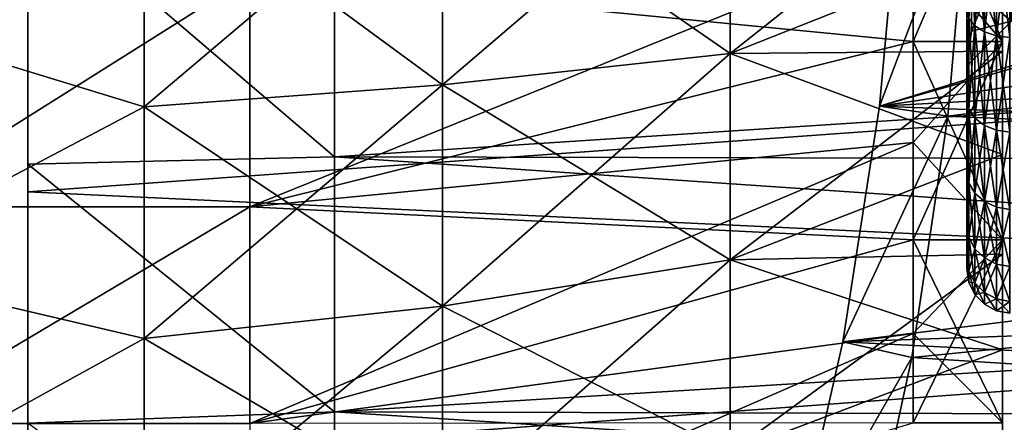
# Model space of a CAD drawing. Header units: millimetres. Extents: x -223 to 138, y -45 to 391.
# Tile 328 of 364: x 108.01 to 119.02, y -8.99 to -4.48. Entities that reach past the tile are written whole.
import ezdxf

# ---------------------------------------------------------------- set-up
doc = ezdxf.new("R2010")
doc.units = ezdxf.units.MM
doc.header["$LTSCALE"] = 65.185185
for name, color, linetype in [('224', 7, 'CONTINUOUS'), ('225', 7, 'CONTINUOUS'), ('226', 7, 'CONTINUOUS'), ('227', 7, 'CONTINUOUS'), ('228', 7, 'CONTINUOUS'), ('229', 7, 'CONTINUOUS'), ('230', 7, 'CONTINUOUS'), ('231', 7, 'CONTINUOUS'), ('232', 7, 'CONTINUOUS'), ('453', 7, 'CONTINUOUS'), ('455', 7, 'CONTINUOUS'), ('458', 7, 'CONTINUOUS'), ('459', 7, 'CONTINUOUS'), ('460', 7, 'CONTINUOUS'), ('461', 7, 'CONTINUOUS'), ('464', 7, 'CONTINUOUS'), ('470', 7, 'CONTINUOUS'), ('479', 7, 'CONTINUOUS'), ('481', 7, 'CONTINUOUS'), ('496', 7, 'CONTINUOUS'), ('497', 7, 'CONTINUOUS'), ('498', 7, 'CONTINUOUS'), ('499', 7, 'CONTINUOUS'), ('501', 7, 'CONTINUOUS')]:
    doc.layers.add(name, color=color, linetype=linetype)

msp = doc.modelspace()

# ---------------------------------------------------------------- linework, layer by layer
at = {"layer": '224', "color": 7, "linetype": 'CONTINUOUS', "true_color": 0xaaaaaa}
for points in [[(112.739, -2.633, 18.313), (112.739, -5.212, 17.751), (115.953, -2.456, 17.079), (112.739, -2.633, 18.313)], [(115.953, -2.456, 17.079), (112.739, -5.212, 17.751), (115.953, -4.861, 16.556), (115.953, -2.456, 17.079)], [(115.953, -2.456, 17.079), (115.953, -4.861, 16.556), (119, -2.448, 15.457), (115.953, -2.456, 17.079)], [(119, -2.448, 15.457), (115.953, -4.861, 16.556), (119, -3.654, 15.218), (119, -2.448, 15.457)], [(109.403, -2.757, 19.173), (109.403, -5.457, 18.585), (112.739, -2.633, 18.313), (109.403, -2.757, 19.173)], [(112.739, -2.633, 18.313), (109.403, -5.457, 18.585), (112.739, -5.212, 17.751), (112.739, -2.633, 18.313)], [(109.403, -2.757, 19.173), (106, -4.417, 19.352), (109.403, -5.457, 18.585), (109.403, -2.757, 19.173)], [(119, -3.654, 15.218), (115.953, -4.861, 16.556), (119, -4.836, 14.884), (119, -3.654, 15.218)], [(106, -4.417, 19.352), (106, -7.252, 18.478), (109.403, -5.457, 18.585), (106, -4.417, 19.352)], [(115.953, -4.861, 16.556), (115.953, -7.168, 15.696), (119, -4.836, 14.884), (115.953, -4.861, 16.556)], [(119, -4.836, 14.884), (115.953, -7.168, 15.696), (119, -5.989, 14.459), (119, -4.836, 14.884)], [(112.739, -5.212, 17.751), (112.739, -7.686, 16.829), (115.953, -4.861, 16.556), (112.739, -5.212, 17.751)], [(115.953, -4.861, 16.556), (112.739, -7.686, 16.829), (115.953, -7.168, 15.696), (115.953, -4.861, 16.556)], [(109.403, -5.457, 18.585), (109.403, -8.047, 17.62), (112.739, -5.212, 17.751), (109.403, -5.457, 18.585)], [(112.739, -5.212, 17.751), (109.403, -8.047, 17.62), (112.739, -7.686, 16.829), (112.739, -5.212, 17.751)], [(109.403, -5.457, 18.585), (106, -7.252, 18.478), (109.403, -8.047, 17.62), (109.403, -5.457, 18.585)], [(119, -5.989, 14.459), (115.953, -7.168, 15.696), (119, -7.105, 13.944), (119, -5.989, 14.459)], [(115.953, -7.168, 15.696), (115.953, -9.329, 14.516), (119, -7.105, 13.944), (115.953, -7.168, 15.696)], [(119, -7.105, 13.944), (115.953, -9.329, 14.516), (119, -8.177, 13.344), (119, -7.105, 13.944)], [(106, -7.252, 18.478), (106, -9.925, 17.191), (109.403, -8.047, 17.62), (106, -7.252, 18.478)], [(112.739, -7.686, 16.829), (112.739, -10.002, 15.564), (115.953, -7.168, 15.696), (112.739, -7.686, 16.829)], [(115.953, -7.168, 15.696), (112.739, -10.002, 15.564), (115.953, -9.329, 14.516), (115.953, -7.168, 15.696)], [(109.403, -8.047, 17.62), (109.403, -10.472, 16.295), (112.739, -7.686, 16.829), (109.403, -8.047, 17.62)], [(112.739, -7.686, 16.829), (109.403, -10.472, 16.295), (112.739, -10.002, 15.564), (112.739, -7.686, 16.829)], [(109.403, -8.047, 17.62), (106, -9.925, 17.191), (109.403, -10.472, 16.295), (109.403, -8.047, 17.62)], [(119, -8.177, 13.344), (115.953, -9.329, 14.516), (119, -9.199, 12.661), (119, -8.177, 13.344)]]:
    msp.add_3dface(points, dxfattribs=at)
at = {"layer": '225', "color": 7, "linetype": 'CONTINUOUS', "true_color": 0xaaaaaa}
for points in [[(119, -3.654, 15.218), (119, -4.836, 14.884), (119, -2.393, 15.112), (119, -3.654, 15.218)], [(119, -2.393, 15.112), (119, -4.836, 14.884), (119, -4.728, 14.551), (119, -2.393, 15.112)], [(119, -4.836, -14.884), (119, -3.654, -15.218), (119, -2.393, -15.112), (119, -4.836, -14.884)], [(119, -4.728, -14.551), (119, -4.836, -14.884), (119, -2.393, -15.112), (119, -4.728, -14.551)], [(119, -4.836, 14.884), (119, -5.989, 14.459), (119, -4.728, 14.551), (119, -4.836, 14.884)], [(119, -5.989, 14.459), (119, -7.105, 13.944), (119, -4.728, 14.551), (119, -5.989, 14.459)], [(119, -4.728, 14.551), (119, -7.105, 13.944), (119, -6.946, 13.632), (119, -4.728, 14.551)], [(119, -5.989, -14.459), (119, -4.836, -14.884), (119, -4.728, -14.551), (119, -5.989, -14.459)], [(119, -6.946, -13.632), (119, -5.989, -14.459), (119, -4.728, -14.551), (119, -6.946, -13.632)], [(119, -7.105, -13.944), (119, -5.989, -14.459), (119, -6.946, -13.632), (119, -7.105, -13.944)], [(119, -7.105, 13.944), (119, -8.177, 13.344), (119, -6.946, 13.632), (119, -7.105, 13.944)], [(119, -8.177, 13.344), (119, -9.199, 12.661), (119, -6.946, 13.632), (119, -8.177, 13.344)], [(119, -6.946, 13.632), (119, -9.199, 12.661), (119, -8.993, 12.378), (119, -6.946, 13.632)], [(119, -8.177, -13.344), (119, -7.105, -13.944), (119, -6.946, -13.632), (119, -8.177, -13.344)], [(119, -8.993, -12.378), (119, -8.177, -13.344), (119, -6.946, -13.632), (119, -8.993, -12.378)], [(119, -9.199, -12.661), (119, -8.177, -13.344), (119, -8.993, -12.378), (119, -9.199, -12.661)]]:
    msp.add_3dface(points, dxfattribs=at)
at = {"layer": '226', "color": 7, "linetype": 'CONTINUOUS', "true_color": 0xaaaaaa}
for points in [[(119, -2.393, 15.112), (119, -4.728, 14.551), (118, -2.393, 15.112), (119, -2.393, 15.112)], [(118, -2.393, 15.112), (119, -4.728, 14.551), (118, -3.572, 14.877), (118, -2.393, 15.112)], [(118, -3.572, 14.877), (119, -4.728, 14.551), (118, -4.728, 14.551), (118, -3.572, 14.877)], [(119, -4.728, 14.551), (119, -6.946, 13.632), (118, -4.728, 14.551), (119, -4.728, 14.551)], [(118, -4.728, 14.551), (119, -6.946, 13.632), (118, -5.855, 14.135), (118, -4.728, 14.551)], [(118, -5.855, 14.135), (119, -6.946, 13.632), (118, -6.946, 13.632), (118, -5.855, 14.135)], [(119, -6.946, 13.632), (119, -8.993, 12.378), (118, -6.946, 13.632), (119, -6.946, 13.632)], [(118, -6.946, 13.632), (119, -8.993, 12.378), (118, -7.994, 13.045), (118, -6.946, 13.632)], [(118, -7.994, 13.045), (119, -8.993, 12.378), (118, -8.993, 12.378), (118, -7.994, 13.045)]]:
    msp.add_3dface(points, dxfattribs=at)
at = {"layer": '227', "color": 7, "linetype": 'CONTINUOUS', "true_color": 0xaaaaaa}
for points in [[(118, -3.572, 14.877), (118, -4.728, 14.551), (110.582, -4.005, 17.549), (118, -3.572, 14.877)], [(110.582, -4.005, 17.549), (118, -4.728, 14.551), (110.582, -6.576, 16.756), (110.582, -4.005, 17.549)], [(118, -4.728, 14.551), (118, -5.855, 14.135), (110.582, -6.576, 16.756), (118, -4.728, 14.551)], [(118, -5.855, 14.135), (118, -6.946, 13.632), (110.582, -6.576, 16.756), (118, -5.855, 14.135)], [(110.582, -6.576, 16.756), (118, -6.946, 13.632), (110.582, -9, 15.588), (110.582, -6.576, 16.756)], [(118, -6.946, 13.632), (118, -7.994, 13.045), (110.582, -9, 15.588), (118, -6.946, 13.632)], [(118, -7.994, 13.045), (118, -8.993, 12.378), (110.582, -9, 15.588), (118, -7.994, 13.045)]]:
    msp.add_3dface(points, dxfattribs=at)
at = {"layer": '228', "color": 7, "linetype": 'CONTINUOUS', "true_color": 0xaaaaaa}
for points in [[(110.582, -4.005, 17.549), (110.582, -6.576, 16.756), (106.5, -6.576, 16.756), (110.582, -4.005, 17.549)], [(106.5, -4.005, 17.549), (110.582, -4.005, 17.549), (106.5, -6.576, 16.756), (106.5, -4.005, 17.549)], [(110.582, -6.576, 16.756), (110.582, -9, 15.588), (106.5, -9, 15.589), (110.582, -6.576, 16.756)], [(106.5, -6.576, 16.756), (110.582, -6.576, 16.756), (106.5, -9, 15.589), (106.5, -6.576, 16.756)]]:
    msp.add_3dface(points, dxfattribs=at)
at = {"layer": '229', "color": 7, "linetype": 'CONTINUOUS', "true_color": 0xaaaaaa}
for points in [[(115.953, -4.861, -16.556), (112.739, -2.633, -18.313), (115.953, -2.456, -17.079), (115.953, -4.861, -16.556)], [(119, -3.654, -15.218), (115.953, -4.861, -16.556), (115.953, -2.456, -17.079), (119, -3.654, -15.218)], [(112.739, -5.212, -17.751), (109.403, -2.757, -19.173), (112.739, -2.633, -18.313), (112.739, -5.212, -17.751)], [(112.739, -5.212, -17.751), (112.739, -2.633, -18.313), (115.953, -4.861, -16.556), (112.739, -5.212, -17.751)], [(109.403, -5.457, -18.585), (106, -4.417, -19.352), (109.403, -2.757, -19.173), (109.403, -5.457, -18.585)], [(109.403, -5.457, -18.585), (109.403, -2.757, -19.173), (112.739, -5.212, -17.751), (109.403, -5.457, -18.585)], [(119, -3.654, -15.218), (119, -4.836, -14.884), (115.953, -4.861, -16.556), (119, -3.654, -15.218)], [(106, -7.252, -18.478), (106, -4.417, -19.352), (109.403, -5.457, -18.585), (106, -7.252, -18.478)], [(119, -4.836, -14.884), (119, -5.989, -14.459), (115.953, -4.861, -16.556), (119, -4.836, -14.884)], [(115.953, -7.168, -15.696), (112.739, -5.212, -17.751), (115.953, -4.861, -16.556), (115.953, -7.168, -15.696)], [(119, -5.989, -14.459), (115.953, -7.168, -15.696), (115.953, -4.861, -16.556), (119, -5.989, -14.459)], [(112.739, -7.686, -16.829), (109.403, -5.457, -18.585), (112.739, -5.212, -17.751), (112.739, -7.686, -16.829)], [(112.739, -7.686, -16.829), (112.739, -5.212, -17.751), (115.953, -7.168, -15.696), (112.739, -7.686, -16.829)], [(109.403, -8.047, -17.62), (106, -7.252, -18.478), (109.403, -5.457, -18.585), (109.403, -8.047, -17.62)], [(109.403, -8.047, -17.62), (109.403, -5.457, -18.585), (112.739, -7.686, -16.829), (109.403, -8.047, -17.62)], [(119, -5.989, -14.459), (119, -7.105, -13.944), (115.953, -7.168, -15.696), (119, -5.989, -14.459)], [(119, -7.105, -13.944), (119, -8.177, -13.344), (115.953, -7.168, -15.696), (119, -7.105, -13.944)], [(106, -9.925, -17.191), (106, -7.252, -18.478), (109.403, -8.047, -17.62), (106, -9.925, -17.191)], [(115.953, -9.329, -14.516), (112.739, -7.686, -16.829), (115.953, -7.168, -15.696), (115.953, -9.329, -14.516)], [(119, -8.177, -13.344), (115.953, -9.329, -14.516), (115.953, -7.168, -15.696), (119, -8.177, -13.344)], [(112.739, -10.002, -15.564), (109.403, -8.047, -17.62), (112.739, -7.686, -16.829), (112.739, -10.002, -15.564)], [(112.739, -10.002, -15.564), (112.739, -7.686, -16.829), (115.953, -9.329, -14.516), (112.739, -10.002, -15.564)], [(109.403, -10.472, -16.295), (106, -9.925, -17.191), (109.403, -8.047, -17.62), (109.403, -10.472, -16.295)], [(109.403, -10.472, -16.295), (109.403, -8.047, -17.62), (112.739, -10.002, -15.564), (109.403, -10.472, -16.295)], [(119, -8.177, -13.344), (119, -9.199, -12.661), (115.953, -9.329, -14.516), (119, -8.177, -13.344)]]:
    msp.add_3dface(points, dxfattribs=at)
at = {"layer": '230', "color": 7, "linetype": 'CONTINUOUS', "true_color": 0xaaaaaa}
for points in [[(119, -4.728, -14.551), (119, -2.393, -15.112), (118, -4.728, -14.551), (119, -4.728, -14.551)], [(118, -4.728, -14.551), (119, -2.393, -15.112), (118, -3.572, -14.877), (118, -4.728, -14.551)], [(119, -6.946, -13.632), (119, -4.728, -14.551), (118, -6.946, -13.632), (119, -6.946, -13.632)], [(118, -6.946, -13.632), (119, -4.728, -14.551), (118, -5.855, -14.135), (118, -6.946, -13.632)], [(118, -5.855, -14.135), (119, -4.728, -14.551), (118, -4.728, -14.551), (118, -5.855, -14.135)], [(119, -8.993, -12.378), (119, -6.946, -13.632), (118, -8.993, -12.378), (119, -8.993, -12.378)], [(118, -8.993, -12.378), (119, -6.946, -13.632), (118, -7.994, -13.045), (118, -8.993, -12.378)], [(118, -7.994, -13.045), (119, -6.946, -13.632), (118, -6.946, -13.632), (118, -7.994, -13.045)]]:
    msp.add_3dface(points, dxfattribs=at)
at = {"layer": '231', "color": 7, "linetype": 'CONTINUOUS', "true_color": 0xaaaaaa}
for points in [[(118, -4.728, -14.551), (118, -3.572, -14.877), (110.582, -6.576, -16.756), (118, -4.728, -14.551)], [(110.582, -6.576, -16.756), (118, -3.572, -14.877), (110.582, -4.005, -17.549), (110.582, -6.576, -16.756)], [(118, -5.855, -14.135), (118, -4.728, -14.551), (110.582, -6.576, -16.756), (118, -5.855, -14.135)], [(118, -6.946, -13.632), (118, -5.855, -14.135), (110.582, -9, -15.588), (118, -6.946, -13.632)], [(110.582, -9, -15.588), (118, -5.855, -14.135), (110.582, -6.576, -16.756), (110.582, -9, -15.588)], [(118, -7.994, -13.045), (118, -6.946, -13.632), (110.582, -9, -15.588), (118, -7.994, -13.045)], [(118, -8.993, -12.378), (118, -7.994, -13.045), (110.582, -11.223, -14.073), (118, -8.993, -12.378)], [(110.582, -11.223, -14.073), (118, -7.994, -13.045), (110.582, -9, -15.588), (110.582, -11.223, -14.073)]]:
    msp.add_3dface(points, dxfattribs=at)
at = {"layer": '232', "color": 7, "linetype": 'CONTINUOUS', "true_color": 0xaaaaaa}
for points in [[(110.582, -6.576, -16.756), (110.582, -4.005, -17.549), (106.5, -6.576, -16.756), (110.582, -6.576, -16.756)], [(106.5, -6.576, -16.756), (110.582, -4.005, -17.549), (106.5, -4.005, -17.549), (106.5, -6.576, -16.756)], [(110.582, -9, -15.588), (110.582, -6.576, -16.756), (106.5, -9, -15.589), (110.582, -9, -15.588)], [(106.5, -9, -15.589), (110.582, -6.576, -16.756), (106.5, -6.576, -16.756), (106.5, -9, -15.589)]]:
    msp.add_3dface(points, dxfattribs=at)
at = {"layer": '453', "color": 7, "linetype": 'CONTINUOUS', "true_color": 0xaaaaaa}
for points in [[(133.1, -4.611, 22.278), (133.1, -1.546, 22.697), (108.1, -3.238, 22.518), (133.1, -4.611, 22.278)], [(108.1, -6.409, 21.828), (133.1, -4.611, 22.278), (108.1, -3.238, 22.518), (108.1, -6.409, 21.828)], [(133.1, -7.59, 21.447), (133.1, -4.611, 22.278), (108.1, -6.409, 21.828), (133.1, -7.59, 21.447)], [(108.1, -9.451, 20.694), (133.1, -7.59, 21.447), (108.1, -6.409, 21.828), (108.1, -9.451, 20.694)], [(133.1, -10.429, 20.219), (133.1, -7.59, 21.447), (108.1, -9.451, 20.694), (133.1, -10.429, 20.219)]]:
    msp.add_3dface(points, dxfattribs=at)
at = {"layer": '455', "color": 7, "linetype": 'CONTINUOUS', "true_color": 0xaaaaaa}
for points in [[(118.6, -4.9, 5.367), (118.6, 4.9, 5.367), (118.6, 5, 5), (118.6, -4.9, 5.367)], [(118.6, -5, 5), (118.6, -4.9, 5.367), (118.6, 5, 5), (118.6, -5, 5)], [(118.6, 5, -5), (118.6, 4.9, -5.367), (118.6, -5, -5), (118.6, 5, -5)], [(118.6, -4.383, 5.796), (118.6, 4.9, 5.367), (118.6, -4.9, 5.367), (118.6, -4.383, 5.796)], [(118.6, 4.383, -5.796), (118.6, -4.9, -5.367), (118.6, 4.9, -5.367), (118.6, 4.383, -5.796)], [(118.6, 4.9, -5.367), (118.6, -4.9, -5.367), (118.6, -5, -5), (118.6, 4.9, -5.367)], [(118.6, -4.383, -5.796), (118.6, -4.9, -5.367), (118.6, 4.383, -5.796), (118.6, -4.383, -5.796)], [(118.6, -5.375, 4.891), (118.6, -4.9, 5.367), (118.6, -5, 5), (118.6, -5.375, 4.891)], [(118.6, -4.9, -5.367), (118.6, -5.375, -4.891), (118.6, -5, -5), (118.6, -4.9, -5.367)], [(118.6, -6.183, 3.819), (118.6, -5.375, 4.891), (118.6, -5, -4.5), (118.6, -6.183, 3.819)], [(118.6, -5, -4.5), (118.6, -5.375, 4.891), (118.6, -5, 5), (118.6, -5, -4.5)], [(118.6, -6.509, 3.232), (118.6, -6.183, 3.819), (118.6, -5, -4.5), (118.6, -6.509, 3.232)], [(118.6, -6.78, 2.617), (118.6, -6.509, 3.232), (118.6, -5, -4.5), (118.6, -6.78, 2.617)], [(118.6, -6.993, 1.978), (118.6, -6.78, 2.617), (118.6, -5, -4.5), (118.6, -6.993, 1.978)], [(118.6, -7.145, 1.325), (118.6, -6.993, 1.978), (118.6, -5, -4.5), (118.6, -7.145, 1.325)], [(118.6, -7.267, 0), (118.6, -7.145, 1.325), (118.6, -5, -4.5), (118.6, -7.267, 0)], [(118.6, -7.145, -1.325), (118.6, -7.267, 0), (118.6, -5, -4.5), (118.6, -7.145, -1.325)], [(118.6, -6.993, -1.978), (118.6, -7.145, -1.325), (118.6, -5, -4.5), (118.6, -6.993, -1.978)], [(118.6, -6.78, -2.617), (118.6, -6.993, -1.978), (118.6, -5, -4.5), (118.6, -6.78, -2.617)], [(118.6, -6.509, -3.232), (118.6, -6.78, -2.617), (118.6, -5, -4.5), (118.6, -6.509, -3.232)], [(118.6, -6.183, -3.819), (118.6, -6.509, -3.232), (118.6, -5, -4.5), (118.6, -6.183, -3.819)], [(118.6, -5.375, -4.891), (118.6, -6.183, -3.819), (118.6, -5, -4.5), (118.6, -5.375, -4.891)], [(118.6, -5.375, -4.891), (118.6, -5, -4.5), (118.6, -5, -5), (118.6, -5.375, -4.891)]]:
    msp.add_3dface(points, dxfattribs=at)
at = {"layer": '458', "color": 7, "linetype": 'CONTINUOUS', "true_color": 0xaaaaaa}
for points in [[(133.617, -3.067, 20.349), (133.617, -4.579, 20.063), (111.529, -3.038, 21.133), (133.617, -3.067, 20.349)], [(111.529, -3.038, 21.133), (133.617, -4.579, 20.063), (111.529, -6.015, 20.485), (111.529, -3.038, 21.133)], [(133.617, -4.579, 20.063), (133.617, -6.066, 19.664), (111.529, -6.015, 20.485), (133.617, -4.579, 20.063)], [(133.617, -6.066, 19.664), (133.617, -7.518, 19.156), (111.529, -6.015, 20.485), (133.617, -6.066, 19.664)], [(111.529, -6.015, 20.485), (133.617, -7.518, 19.156), (111.529, -8.869, 19.421), (111.529, -6.015, 20.485)], [(133.617, -7.518, 19.156), (133.617, -8.929, 18.541), (111.529, -8.869, 19.421), (133.617, -7.518, 19.156)], [(133.617, -8.929, 18.541), (133.617, -10.289, 17.822), (111.529, -8.869, 19.421), (133.617, -8.929, 18.541)], [(111.529, -8.869, 19.421), (133.617, -10.289, 17.822), (111.529, -11.543, 17.961), (111.529, -8.869, 19.421)]]:
    msp.add_3dface(points, dxfattribs=at)
at = {"layer": '459', "color": 7, "linetype": 'CONTINUOUS', "true_color": 0xaaaaaa}
for points in [[(111.529, -3.038, 21.133), (111.529, -6.015, 20.485), (108.1, -3.081, 21.43), (111.529, -3.038, 21.133)], [(108.1, -3.081, 21.43), (111.529, -6.015, 20.485), (108.1, -6.099, 20.773), (108.1, -3.081, 21.43)], [(111.529, -6.015, 20.485), (111.529, -8.869, 19.421), (108.1, -6.099, 20.773), (111.529, -6.015, 20.485)], [(108.1, -6.099, 20.773), (111.529, -8.869, 19.421), (108.1, -8.994, 19.694), (108.1, -6.099, 20.773)], [(111.529, -8.869, 19.421), (111.529, -11.543, 17.961), (108.1, -8.994, 19.694), (111.529, -8.869, 19.421)]]:
    msp.add_3dface(points, dxfattribs=at)
at = {"layer": '460', "color": 7, "linetype": 'CONTINUOUS', "true_color": 0xaaaaaa}
for points in [[(108.1, -3.238, 22.518), (108.1, -3.081, 21.43), (108.1, -6.099, 20.773), (108.1, -3.238, 22.518)], [(108.1, -6.409, 21.828), (108.1, -3.238, 22.518), (108.1, -6.099, 20.773), (108.1, -6.409, 21.828)], [(108.1, -6.409, 21.828), (108.1, -6.099, 20.773), (108.1, -8.994, 19.694), (108.1, -6.409, 21.828)], [(108.1, -9.451, 20.694), (108.1, -6.409, 21.828), (108.1, -8.994, 19.694), (108.1, -9.451, 20.694)]]:
    msp.add_3dface(points, dxfattribs=at)
at = {"layer": '461', "color": 7, "linetype": 'CONTINUOUS', "true_color": 0xaaaaaa}
for points in [[(118.387, -5.562, -22.06), (118.628, -2.797, -22.577), (136.622, -3.238, -22.518), (118.387, -5.562, -22.06)], [(136.622, -6.409, -21.828), (118.387, -5.562, -22.06), (136.622, -3.238, -22.518), (136.622, -6.409, -21.828)], [(117.984, -8.262, -21.197), (118.387, -5.562, -22.06), (136.622, -6.409, -21.828), (117.984, -8.262, -21.197)], [(136.622, -9.451, -20.694), (117.984, -8.262, -21.197), (136.622, -6.409, -21.828), (136.622, -9.451, -20.694)], [(117.422, -10.861, -19.99), (117.984, -8.262, -21.197), (136.622, -9.451, -20.694), (117.422, -10.861, -19.99)]]:
    msp.add_3dface(points, dxfattribs=at)
at = {"layer": '464', "color": 7, "linetype": 'CONTINUOUS', "true_color": 0xaaaaaa}
for points in [[(117.869, -2.741, -20.95), (117.623, -5.449, -20.423), (126.593, -2.703, -20.648), (117.869, -2.741, -20.95)], [(126.593, -2.703, -20.648), (117.623, -5.449, -20.423), (127.102, -2.75, -20.624), (126.593, -2.703, -20.648)], [(117.623, -5.449, -20.423), (133.617, -3.067, -20.349), (127.102, -2.75, -20.624), (117.623, -5.449, -20.423)], [(133.617, -4.579, -20.063), (133.617, -3.067, -20.349), (117.623, -5.449, -20.423), (133.617, -4.579, -20.063)], [(133.617, -6.066, -19.664), (133.617, -4.579, -20.063), (117.623, -5.449, -20.423), (133.617, -6.066, -19.664)], [(117.214, -8.087, -19.544), (133.617, -6.066, -19.664), (117.623, -5.449, -20.423), (117.214, -8.087, -19.544)], [(133.617, -7.518, -19.156), (133.617, -6.066, -19.664), (117.214, -8.087, -19.544), (133.617, -7.518, -19.156)], [(133.617, -8.929, -18.541), (133.617, -7.518, -19.156), (117.214, -8.087, -19.544), (133.617, -8.929, -18.541)], [(116.641, -10.619, -18.316), (133.617, -8.929, -18.541), (117.214, -8.087, -19.544), (116.641, -10.619, -18.316)], [(133.617, -10.289, -17.822), (133.617, -8.929, -18.541), (116.641, -10.619, -18.316), (133.617, -10.289, -17.822)]]:
    msp.add_3dface(points, dxfattribs=at)
at = {"layer": '470', "color": 7, "linetype": 'CONTINUOUS', "true_color": 0xaaaaaa}
for points in [[(118.628, -2.797, -22.577), (117.623, -5.449, -20.423), (117.869, -2.741, -20.95), (118.628, -2.797, -22.577)], [(118.628, -2.797, -22.577), (118.387, -5.562, -22.06), (117.623, -5.449, -20.423), (118.628, -2.797, -22.577)], [(118.387, -5.562, -22.06), (117.214, -8.087, -19.544), (117.623, -5.449, -20.423), (118.387, -5.562, -22.06)], [(118.387, -5.562, -22.06), (117.984, -8.262, -21.197), (117.214, -8.087, -19.544), (118.387, -5.562, -22.06)], [(117.984, -8.262, -21.197), (116.641, -10.619, -18.316), (117.214, -8.087, -19.544), (117.984, -8.262, -21.197)], [(117.984, -8.262, -21.197), (117.422, -10.861, -19.99), (116.641, -10.619, -18.316), (117.984, -8.262, -21.197)]]:
    msp.add_3dface(points, dxfattribs=at)
at = {"layer": '479', "color": 7, "linetype": 'CONTINUOUS', "true_color": 0xaaaaaa}
for points in [[(118.6, 5, -5), (118.6, -5, -5), (118.651, -4.612, -5), (118.6, 5, -5)], [(118.651, 4.612, -5), (118.6, 5, -5), (118.651, -4.612, -5), (118.651, 4.612, -5)], [(118.801, -4.25, -5), (118.651, 4.612, -5), (118.651, -4.612, -5), (118.801, -4.25, -5)]]:
    msp.add_3dface(points, dxfattribs=at)
at = {"layer": '481', "color": 7, "linetype": 'CONTINUOUS', "true_color": 0xaaaaaa}
for points in [[(118.801, -4.25, -4.5), (119.1, -4.5, -4.5), (119.039, -3.939, -4.5), (118.801, -4.25, -4.5)], [(118.651, -4.612, -4.5), (119.1, -4.5, -4.5), (118.801, -4.25, -4.5), (118.651, -4.612, -4.5)], [(118.6, -5, -4.5), (119.1, -4.5, -4.5), (118.651, -4.612, -4.5), (118.6, -5, -4.5)]]:
    msp.add_3dface(points, dxfattribs=at)
at = {"layer": '496', "color": 7, "linetype": 'CONTINUOUS', "true_color": 0xaaaaaa}
for points in [[(118.691, -3.368, -6.763), (118.691, -4.553, -6.029), (118.623, -3.306, -6.64), (118.691, -3.368, -6.763)], [(118.623, -3.306, -6.64), (118.691, -4.553, -6.029), (118.623, -4.47, -5.92), (118.623, -3.306, -6.64)], [(118.798, -3.417, -6.862), (118.798, -4.619, -6.117), (118.691, -3.368, -6.763), (118.798, -3.417, -6.862)], [(118.691, -3.368, -6.763), (118.798, -4.619, -6.117), (118.691, -4.553, -6.029), (118.691, -3.368, -6.763)], [(118.932, -3.449, -6.927), (118.932, -4.663, -6.175), (118.798, -3.417, -6.862), (118.932, -3.449, -6.927)], [(118.798, -3.417, -6.862), (118.932, -4.663, -6.175), (118.798, -4.619, -6.117), (118.798, -3.417, -6.862)], [(119.083, -3.462, -6.953), (119.083, -4.681, -6.198), (118.932, -3.449, -6.927), (119.083, -3.462, -6.953)], [(118.932, -3.449, -6.927), (119.083, -4.681, -6.198), (118.932, -4.663, -6.175), (118.932, -3.449, -6.927)], [(118.6, -4.9, -5.367), (118.6, -4.383, -5.796), (118.623, -5.482, -4.997), (118.6, -4.9, -5.367)], [(118.6, -4.383, -5.796), (118.623, -4.47, -5.92), (118.623, -5.482, -4.997), (118.6, -4.383, -5.796)], [(118.691, -4.553, -6.029), (118.691, -5.583, -5.09), (118.623, -4.47, -5.92), (118.691, -4.553, -6.029)], [(118.623, -4.47, -5.92), (118.691, -5.583, -5.09), (118.623, -5.482, -4.997), (118.623, -4.47, -5.92)], [(118.798, -4.619, -6.117), (118.798, -5.665, -5.164), (118.691, -4.553, -6.029), (118.798, -4.619, -6.117)], [(118.691, -4.553, -6.029), (118.798, -5.665, -5.164), (118.691, -5.583, -5.09), (118.691, -4.553, -6.029)], [(118.932, -4.663, -6.175), (118.932, -5.719, -5.213), (118.798, -4.619, -6.117), (118.932, -4.663, -6.175)], [(118.798, -4.619, -6.117), (118.932, -5.719, -5.213), (118.798, -5.665, -5.164), (118.798, -4.619, -6.117)], [(119.083, -4.681, -6.198), (119.083, -5.74, -5.232), (118.932, -4.663, -6.175), (119.083, -4.681, -6.198)], [(118.932, -4.663, -6.175), (119.083, -5.74, -5.232), (118.932, -5.719, -5.213), (118.932, -4.663, -6.175)], [(118.6, -5.375, -4.891), (118.6, -4.9, -5.367), (118.623, -5.482, -4.997), (118.6, -5.375, -4.891)], [(118.6, -6.183, -3.819), (118.6, -5.375, -4.891), (118.623, -6.307, -3.905), (118.6, -6.183, -3.819)], [(118.6, -5.375, -4.891), (118.623, -5.482, -4.997), (118.623, -6.307, -3.905), (118.6, -5.375, -4.891)], [(118.691, -5.583, -5.09), (118.691, -6.423, -3.977), (118.623, -5.482, -4.997), (118.691, -5.583, -5.09)], [(118.623, -5.482, -4.997), (118.691, -6.423, -3.977), (118.623, -6.307, -3.905), (118.623, -5.482, -4.997)], [(118.798, -5.665, -5.164), (118.798, -6.517, -4.035), (118.691, -5.583, -5.09), (118.798, -5.665, -5.164)], [(118.691, -5.583, -5.09), (118.798, -6.517, -4.035), (118.691, -6.423, -3.977), (118.691, -5.583, -5.09)], [(118.932, -5.719, -5.213), (118.932, -6.579, -4.074), (118.798, -5.665, -5.164), (118.932, -5.719, -5.213)], [(118.798, -5.665, -5.164), (118.932, -6.579, -4.074), (118.798, -6.517, -4.035), (118.798, -5.665, -5.164)], [(119.083, -5.74, -5.232), (119.083, -6.604, -4.089), (118.932, -5.719, -5.213), (119.083, -5.74, -5.232)], [(118.932, -5.719, -5.213), (119.083, -6.604, -4.089), (118.932, -6.579, -4.074), (118.932, -5.719, -5.213)], [(118.6, -6.509, -3.232), (118.6, -6.183, -3.819), (118.623, -6.917, -2.68), (118.6, -6.509, -3.232)], [(118.6, -6.183, -3.819), (118.623, -6.307, -3.905), (118.623, -6.917, -2.68), (118.6, -6.183, -3.819)], [(118.691, -6.423, -3.977), (118.691, -7.045, -2.729), (118.623, -6.307, -3.905), (118.691, -6.423, -3.977)], [(118.623, -6.307, -3.905), (118.691, -7.045, -2.729), (118.623, -6.917, -2.68), (118.623, -6.307, -3.905)], [(118.798, -6.517, -4.035), (118.798, -7.148, -2.769), (118.691, -6.423, -3.977), (118.798, -6.517, -4.035)], [(118.691, -6.423, -3.977), (118.798, -7.148, -2.769), (118.691, -7.045, -2.729), (118.691, -6.423, -3.977)], [(118.6, -6.78, -2.617), (118.6, -6.509, -3.232), (118.623, -6.917, -2.68), (118.6, -6.78, -2.617)], [(118.932, -6.579, -4.074), (118.932, -7.216, -2.795), (118.798, -6.517, -4.035), (118.932, -6.579, -4.074)], [(118.798, -6.517, -4.035), (118.932, -7.216, -2.795), (118.798, -7.148, -2.769), (118.798, -6.517, -4.035)], [(119.083, -6.604, -4.089), (119.083, -7.242, -2.806), (118.932, -6.579, -4.074), (119.083, -6.604, -4.089)], [(118.932, -6.579, -4.074), (119.083, -7.242, -2.806), (118.932, -7.216, -2.795), (118.932, -6.579, -4.074)], [(118.6, -6.993, -1.978), (118.6, -6.78, -2.617), (118.623, -7.292, -1.363), (118.6, -6.993, -1.978)], [(118.6, -6.78, -2.617), (118.623, -6.917, -2.68), (118.623, -7.292, -1.363), (118.6, -6.78, -2.617)], [(118.691, -7.045, -2.729), (118.691, -7.426, -1.388), (118.623, -6.917, -2.68), (118.691, -7.045, -2.729)], [(118.623, -6.917, -2.68), (118.691, -7.426, -1.388), (118.623, -7.292, -1.363), (118.623, -6.917, -2.68)], [(118.6, -7.145, -1.325), (118.6, -6.993, -1.978), (118.623, -7.292, -1.363), (118.6, -7.145, -1.325)], [(118.798, -7.148, -2.769), (118.798, -7.535, -1.409), (118.691, -7.045, -2.729), (118.798, -7.148, -2.769)], [(118.691, -7.045, -2.729), (118.798, -7.535, -1.409), (118.691, -7.426, -1.388), (118.691, -7.045, -2.729)], [(118.6, -7.267, 0), (118.6, -7.145, -1.325), (118.623, -7.418, 0), (118.6, -7.267, 0)], [(118.6, -7.145, -1.325), (118.623, -7.292, -1.363), (118.623, -7.418, 0), (118.6, -7.145, -1.325)], [(118.932, -7.216, -2.795), (118.932, -7.606, -1.422), (118.798, -7.148, -2.769), (118.932, -7.216, -2.795)], [(118.798, -7.148, -2.769), (118.932, -7.606, -1.422), (118.798, -7.535, -1.409), (118.798, -7.148, -2.769)], [(119.083, -7.242, -2.806), (119.083, -7.635, -1.427), (118.932, -7.216, -2.795), (119.083, -7.242, -2.806)], [(118.932, -7.216, -2.795), (119.083, -7.635, -1.427), (118.932, -7.606, -1.422), (118.932, -7.216, -2.795)], [(118.691, -7.426, -1.388), (118.691, -7.555, 0), (118.623, -7.292, -1.363), (118.691, -7.426, -1.388)], [(118.623, -7.292, -1.363), (118.691, -7.555, 0), (118.623, -7.418, 0), (118.623, -7.292, -1.363)], [(118.798, -7.535, -1.409), (118.798, -7.665, 0), (118.691, -7.426, -1.388), (118.798, -7.535, -1.409)], [(118.691, -7.426, -1.388), (118.798, -7.665, 0), (118.691, -7.555, 0), (118.691, -7.426, -1.388)], [(118.932, -7.606, -1.422), (118.932, -7.738), (118.798, -7.535, -1.409), (118.932, -7.606, -1.422)], [(118.798, -7.535, -1.409), (118.932, -7.738), (118.798, -7.665, 0), (118.798, -7.535, -1.409)], [(119.083, -7.635, -1.427), (119.083, -7.767, 0), (118.932, -7.606, -1.422), (119.083, -7.635, -1.427)], [(118.932, -7.606, -1.422), (119.083, -7.767, 0), (118.932, -7.738), (118.932, -7.606, -1.422)]]:
    msp.add_3dface(points, dxfattribs=at)
at = {"layer": '497', "color": 7, "linetype": 'CONTINUOUS', "true_color": 0xaaaaaa}
for points in [[(118.691, -4.553, 6.029), (118.691, -3.368, 6.763), (118.623, -4.47, 5.92), (118.691, -4.553, 6.029)], [(118.691, -4.553, 6.029), (118.798, -3.417, 6.862), (118.691, -3.368, 6.763), (118.691, -4.553, 6.029)], [(118.798, -4.619, 6.117), (118.798, -3.417, 6.862), (118.691, -4.553, 6.029), (118.798, -4.619, 6.117)], [(118.798, -4.619, 6.117), (118.932, -3.449, 6.927), (118.798, -3.417, 6.862), (118.798, -4.619, 6.117)], [(118.932, -4.663, 6.175), (118.932, -3.449, 6.927), (118.798, -4.619, 6.117), (118.932, -4.663, 6.175)], [(118.932, -4.663, 6.175), (119.083, -3.462, 6.953), (118.932, -3.449, 6.927), (118.932, -4.663, 6.175)], [(119.083, -4.681, 6.198), (119.083, -3.462, 6.953), (118.932, -4.663, 6.175), (119.083, -4.681, 6.198)], [(118.6, -4.383, 5.796), (118.6, -4.9, 5.367), (118.623, -4.47, 5.92), (118.6, -4.383, 5.796)], [(118.6, -4.9, 5.367), (118.623, -5.482, 4.997), (118.623, -4.47, 5.92), (118.6, -4.9, 5.367)], [(118.623, -5.482, 4.997), (118.691, -4.553, 6.029), (118.623, -4.47, 5.92), (118.623, -5.482, 4.997)], [(118.691, -5.583, 5.09), (118.691, -4.553, 6.029), (118.623, -5.482, 4.997), (118.691, -5.583, 5.09)], [(118.691, -5.583, 5.09), (118.798, -4.619, 6.117), (118.691, -4.553, 6.029), (118.691, -5.583, 5.09)], [(118.798, -5.665, 5.164), (118.798, -4.619, 6.117), (118.691, -5.583, 5.09), (118.798, -5.665, 5.164)], [(118.798, -5.665, 5.164), (118.932, -4.663, 6.175), (118.798, -4.619, 6.117), (118.798, -5.665, 5.164)], [(118.932, -5.719, 5.213), (118.932, -4.663, 6.175), (118.798, -5.665, 5.164), (118.932, -5.719, 5.213)], [(118.932, -5.719, 5.213), (119.083, -4.681, 6.198), (118.932, -4.663, 6.175), (118.932, -5.719, 5.213)], [(119.083, -5.74, 5.232), (119.083, -4.681, 6.198), (118.932, -5.719, 5.213), (119.083, -5.74, 5.232)], [(118.6, -4.9, 5.367), (118.6, -5.375, 4.891), (118.623, -5.482, 4.997), (118.6, -4.9, 5.367)], [(118.6, -5.375, 4.891), (118.6, -6.183, 3.819), (118.623, -6.307, 3.905), (118.6, -5.375, 4.891)], [(118.6, -5.375, 4.891), (118.623, -6.307, 3.905), (118.623, -5.482, 4.997), (118.6, -5.375, 4.891)], [(118.623, -6.307, 3.905), (118.691, -5.583, 5.09), (118.623, -5.482, 4.997), (118.623, -6.307, 3.905)], [(118.691, -6.423, 3.977), (118.691, -5.583, 5.09), (118.623, -6.307, 3.905), (118.691, -6.423, 3.977)], [(118.691, -6.423, 3.977), (118.798, -5.665, 5.164), (118.691, -5.583, 5.09), (118.691, -6.423, 3.977)], [(118.798, -6.517, 4.035), (118.798, -5.665, 5.164), (118.691, -6.423, 3.977), (118.798, -6.517, 4.035)], [(118.798, -6.517, 4.035), (118.932, -5.719, 5.213), (118.798, -5.665, 5.164), (118.798, -6.517, 4.035)], [(118.932, -6.579, 4.074), (118.932, -5.719, 5.213), (118.798, -6.517, 4.035), (118.932, -6.579, 4.074)], [(118.932, -6.579, 4.074), (119.083, -5.74, 5.232), (118.932, -5.719, 5.213), (118.932, -6.579, 4.074)], [(119.083, -6.604, 4.089), (119.083, -5.74, 5.232), (118.932, -6.579, 4.074), (119.083, -6.604, 4.089)], [(118.6, -6.183, 3.819), (118.6, -6.509, 3.232), (118.623, -6.307, 3.905), (118.6, -6.183, 3.819)], [(118.6, -6.509, 3.232), (118.623, -6.917, 2.68), (118.623, -6.307, 3.905), (118.6, -6.509, 3.232)], [(118.623, -6.917, 2.68), (118.691, -6.423, 3.977), (118.623, -6.307, 3.905), (118.623, -6.917, 2.68)], [(118.691, -7.045, 2.729), (118.691, -6.423, 3.977), (118.623, -6.917, 2.68), (118.691, -7.045, 2.729)], [(118.691, -7.045, 2.729), (118.798, -6.517, 4.035), (118.691, -6.423, 3.977), (118.691, -7.045, 2.729)], [(118.6, -6.509, 3.232), (118.6, -6.78, 2.617), (118.623, -6.917, 2.68), (118.6, -6.509, 3.232)], [(118.798, -7.148, 2.769), (118.798, -6.517, 4.035), (118.691, -7.045, 2.729), (118.798, -7.148, 2.769)], [(118.798, -7.148, 2.769), (118.932, -6.579, 4.074), (118.798, -6.517, 4.035), (118.798, -7.148, 2.769)], [(118.932, -7.216, 2.795), (118.932, -6.579, 4.074), (118.798, -7.148, 2.769), (118.932, -7.216, 2.795)], [(118.932, -7.216, 2.795), (119.083, -6.604, 4.089), (118.932, -6.579, 4.074), (118.932, -7.216, 2.795)], [(119.083, -7.242, 2.806), (119.083, -6.604, 4.089), (118.932, -7.216, 2.795), (119.083, -7.242, 2.806)], [(118.6, -6.78, 2.617), (118.6, -6.993, 1.978), (118.623, -6.917, 2.68), (118.6, -6.78, 2.617)], [(118.6, -6.993, 1.978), (118.623, -7.292, 1.363), (118.623, -6.917, 2.68), (118.6, -6.993, 1.978)], [(118.623, -7.292, 1.363), (118.691, -7.045, 2.729), (118.623, -6.917, 2.68), (118.623, -7.292, 1.363)], [(118.6, -6.993, 1.978), (118.6, -7.145, 1.325), (118.623, -7.292, 1.363), (118.6, -6.993, 1.978)], [(118.691, -7.426, 1.388), (118.691, -7.045, 2.729), (118.623, -7.292, 1.363), (118.691, -7.426, 1.388)], [(118.691, -7.426, 1.388), (118.798, -7.148, 2.769), (118.691, -7.045, 2.729), (118.691, -7.426, 1.388)], [(118.6, -7.145, 1.325), (118.6, -7.267, 0), (118.623, -7.292, 1.363), (118.6, -7.145, 1.325)], [(118.798, -7.535, 1.409), (118.798, -7.148, 2.769), (118.691, -7.426, 1.388), (118.798, -7.535, 1.409)], [(118.798, -7.535, 1.409), (118.932, -7.216, 2.795), (118.798, -7.148, 2.769), (118.798, -7.535, 1.409)], [(118.932, -7.606, 1.422), (118.932, -7.216, 2.795), (118.798, -7.535, 1.409), (118.932, -7.606, 1.422)], [(118.932, -7.606, 1.422), (119.083, -7.242, 2.806), (118.932, -7.216, 2.795), (118.932, -7.606, 1.422)], [(119.083, -7.635, 1.427), (119.083, -7.242, 2.806), (118.932, -7.606, 1.422), (119.083, -7.635, 1.427)], [(118.6, -7.267, 0), (118.623, -7.418, 0), (118.623, -7.292, 1.363), (118.6, -7.267, 0)], [(118.623, -7.418, 0), (118.691, -7.426, 1.388), (118.623, -7.292, 1.363), (118.623, -7.418, 0)], [(118.623, -7.418, 0), (118.691, -7.555, 0), (118.691, -7.426, 1.388), (118.623, -7.418, 0)], [(118.691, -7.555, 0), (118.798, -7.535, 1.409), (118.691, -7.426, 1.388), (118.691, -7.555, 0)], [(118.691, -7.555, 0), (118.798, -7.665, 0), (118.798, -7.535, 1.409), (118.691, -7.555, 0)], [(118.798, -7.665, 0), (118.932, -7.606, 1.422), (118.798, -7.535, 1.409), (118.798, -7.665, 0)], [(118.798, -7.665, 0), (118.932, -7.738), (118.932, -7.606, 1.422), (118.798, -7.665, 0)], [(118.932, -7.738), (119.083, -7.635, 1.427), (118.932, -7.606, 1.422), (118.932, -7.738)], [(119.083, -7.767, 0), (119.083, -7.635, 1.427), (118.932, -7.738), (119.083, -7.767, 0)]]:
    msp.add_3dface(points, dxfattribs=at)
at = {"layer": '498', "color": 7, "linetype": 'CONTINUOUS', "true_color": 0xaaaaaa}
for points in [[(118.6, -5, -4.5), (118.6, -5, 5), (119.1, -4.5, -4.5), (118.6, -5, -4.5)], [(119.1, -4.5, -4.5), (118.6, -5, 5), (119.1, -4.5, 4.5), (119.1, -4.5, -4.5)]]:
    msp.add_3dface(points, dxfattribs=at)
at = {"layer": '499', "color": 7, "linetype": 'CONTINUOUS', "true_color": 0xaaaaaa}
for points in [[(118.6, -5, 5), (118.6, 5, 5), (119.1, -4.5, 4.5), (118.6, -5, 5)], [(118.6, 5, 5), (119.1, 4.5, 4.5), (119.1, -4.5, 4.5), (118.6, 5, 5)]]:
    msp.add_3dface(points, dxfattribs=at)
at = {"layer": '501', "color": 7, "linetype": 'CONTINUOUS', "true_color": 0xaaaaaa}
for points in [[(118.801, -4.25, -5), (118.651, -4.612, -5), (118.801, -4.25, -4.5), (118.801, -4.25, -5)], [(118.651, -4.612, -5), (118.651, -4.612, -4.5), (118.801, -4.25, -4.5), (118.651, -4.612, -5)], [(118.6, -5, -5), (118.6, -5, -4.5), (118.651, -4.612, -4.5), (118.6, -5, -5)], [(118.651, -4.612, -5), (118.6, -5, -5), (118.651, -4.612, -4.5), (118.651, -4.612, -5)]]:
    msp.add_3dface(points, dxfattribs=at)

doc.saveas('drawing.dxf')
